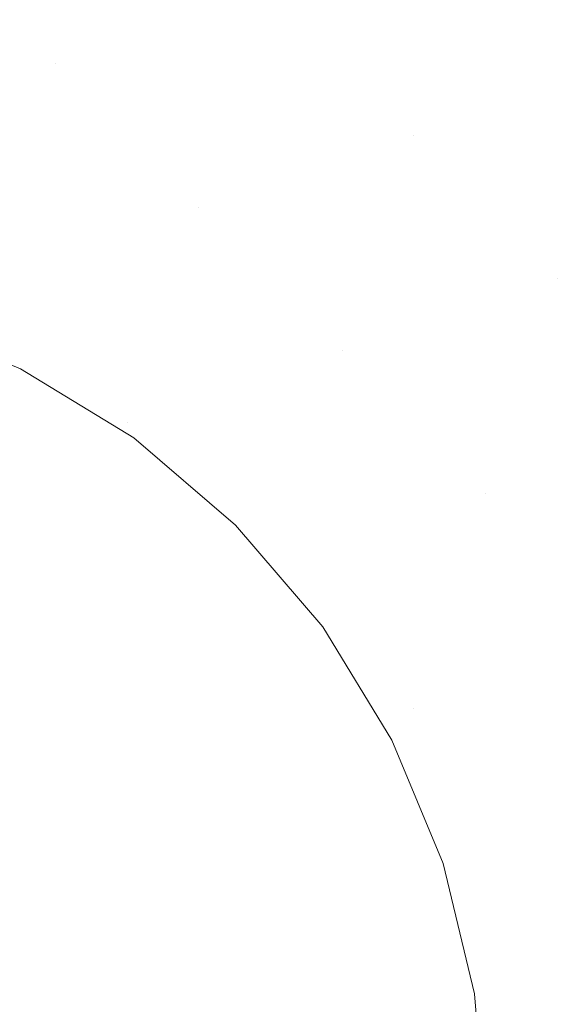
# Model space of a CAD drawing. Header units: centimetres. Extents: x -15121 to 30567, y -60641 to 0.
# Tile 425 of 656: x 1080.4823 to 1080.5455, y -23150.5984 to -23150.4828. Entities that reach past the tile are written whole.
import ezdxf

# ---------------------------------------------------------------- set-up
doc = ezdxf.new("R2010")
doc.units = ezdxf.units.CM
doc.header["$LTSCALE"] = 60
doc.layers.add('AIKA rzut sufitu wymiarowanie lobby', color=7, linetype='Continuous')
doc.layers.add('MB-uszczelki_tworzywa', color=8, linetype='Continuous', lineweight=0)
doc.styles.add('wymiar', font='txt.shx', dxfattribs={"width": 0.6})
doc.dimstyles.new('Dwudziestka', dxfattribs={"dimtxt": 7, "dimasz": 0.7, "dimexe": 5, "dimexo": 0, "dimgap": 2.5, "dimtad": 1, "dimtoh": 1, "dimdec": 3, "dimrnd": 0.5, "dimdsep": 46, "dimtxsty": 'wymiar', "dimblk": 'znacznik', "dimcen": 0, "dimdle": 5, "dimse1": 1, "dimse2": 1, "dimclrd": 256, "dimclre": 256, "dimclrt": 256, "dimadec": 0, "dimazin": 0, "dimtfac": 0.4, "dimtdec": 3, "dimtix": 1, "dimtofl": 0, "dimtmove": 2, "dimatfit": 3, "dimldrblk": 'znacznik', "dimfxl": 1, "dimtolj": 1, "dimarcsym": 0})

# ---------------------------------------------------------------- blocks, each defined once
blk = doc.blocks.new('120518', base_point=(5.2817, 995.21796))
at = {"layer": 'MB-uszczelki_tworzywa'}
for p, q in [((4.36585, 996.02711), (4.36585, 996.02711)), ((4.28134, 995.77464), (4.28134, 995.77464)), ((4.70177, 995.69119), (4.70177, 995.69119)), ((4.4493, 995.60669), (4.4493, 995.60669)), ((4.19684, 995.52218), (4.19684, 995.52218)), ((4.61831, 995.43873), (4.61831, 995.43873)), ((4.36585, 995.35422), (4.36585, 995.35422)), ((4.78627, 995.26971), (4.78627, 995.26971))]:
    blk.add_line(p, q, dxfattribs=at)
at = {"layer": 'MB-uszczelki_tworzywa', "flags": 128}
blk.add_lwpolyline([(5.59649, 995.56126), (5.44015, 995.52746), (5.2817, 995.51795), (5.12536, 995.53063), (4.97219, 995.5676), (4.82747, 995.62781), (4.69437, 995.70915), (4.57501, 995.81162), (4.47254, 995.93098), (4.3912, 996.06408), (4.33099, 996.2088), (4.29402, 996.36197), (4.28134, 996.51831), (4.29402, 996.67464), (4.33099, 996.82781), (4.3912, 996.97253), (4.47254, 997.10563), (4.57501, 997.225), (4.69437, 997.32746), (4.82747, 997.4088), (4.97219, 997.46901), (5.12536, 997.50598)], dxfattribs=at)
blk = doc.blocks.new('znacznik')
at = {"color": 0}
for points in [[(0, -5), (0, 5)], [(-4, 0), (4, 0)]]:
    blk.add_lwpolyline(points, dxfattribs=at)
at = {"color": 1}
blk.add_lwpolyline([(-2.12132, -2.12132), (2.12132, 2.12132)], dxfattribs=at)
blk = doc.blocks.new('*D7253')
at = {"layer": 'AIKA rzut sufitu wymiarowanie lobby', "lineweight": -2, "transparency": 16777216}
blk.add_line((970.46844, -23167.85278), (1342.58803, -23167.85278), dxfattribs=at)
at = {"layer": 'Defpoints', "color": 0, "transparency": 16777216}
for p in [(969.76844, -23147.52154), (1343.28803, -23147.52154), (1343.28803, -23167.85278)]:
    blk.add_point(p, dxfattribs=at)
at = {"layer": 'AIKA rzut sufitu wymiarowanie lobby', "lineweight": -2, "transparency": 16777216, "xscale": 0.7, "yscale": 0.7, "zscale": 0.7, "rotation": 180}
blk.add_blockref('znacznik', (969.76844, -23167.85278), dxfattribs=at)
at = {"layer": 'AIKA rzut sufitu wymiarowanie lobby', "lineweight": -2, "transparency": 16777216, "xscale": 0.7, "yscale": 0.7, "zscale": 0.7}
blk.add_blockref('znacznik', (1343.28803, -23167.85278), dxfattribs=at)
at = {"layer": 'AIKA rzut sufitu wymiarowanie lobby', "transparency": 16777216, "insert": (1156.52823, -23161.85278), "char_height": 7, "attachment_point": 5, "style": 'wymiar'}
blk.add_mtext('\\A1;373.5', dxfattribs=at)

msp = doc.modelspace()

# ---------------------------------------------------------------- block references
at = {"xscale": 0.1, "yscale": 0.1, "zscale": 0.1, "rotation": 180.0000000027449}
msp.add_blockref('120518', (1080.437, -23150.48278), dxfattribs=at)

# ---------------------------------------------------------------- dimensions: what is measured, and where the dimension line sits
at = {"layer": 'AIKA rzut sufitu wymiarowanie lobby', "color": 2}
dim = msp.add_linear_dim(base=(1343.28803, -23167.85278), p1=(969.76844, -23147.52154), p2=(1343.28803, -23147.52154), dimstyle='Dwudziestka', dxfattribs=at)
dim.commit()
dim.dimension.update_dxf_attribs({"geometry": '*D7253', "text_midpoint": (1156.52823, -23161.85278)})

doc.saveas('drawing.dxf')
